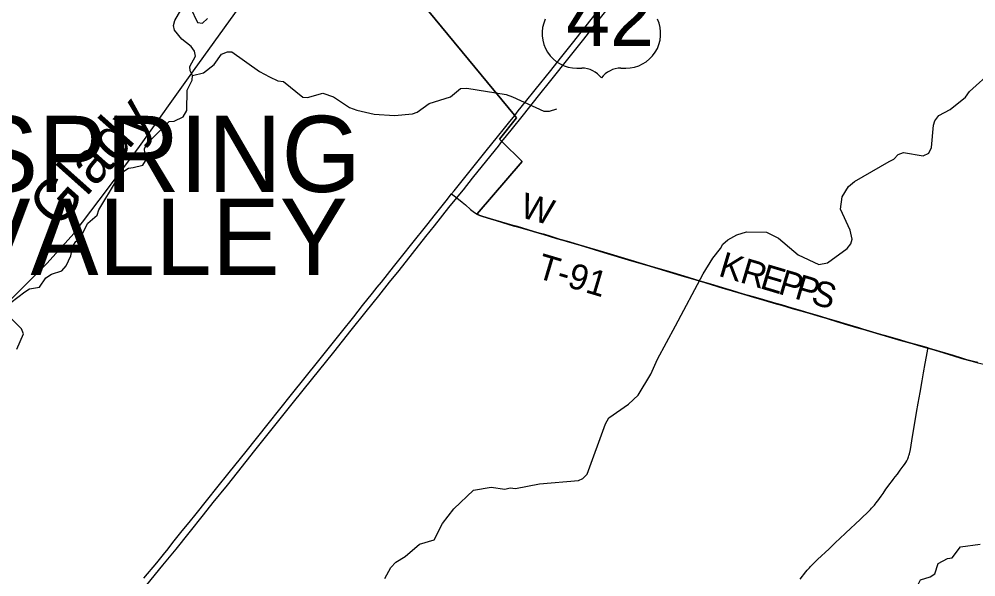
# Model space of a CAD drawing. Extents: x 0 to 34, y 0 to 22.
# Drawn here: x 10.202 to 12.342, y 18.91 to 20.159 of the extents above; entities that cross this region are included whole.
import ezdxf

# ---------------------------------------------------------------- set-up
doc = ezdxf.new("R2010")
doc.units = 0
for name, color, linetype in [('GM_X_Corporation', 7, 'Continuous'), ('GM_X_Minor_River', 7, 'Continuous'), ('GM_X_Minor_River_Text', 7, 'Continuous'), ('GM_X_Rail_Line', 7, 'Continuous'), ('GM_X_Township_Road', 7, 'Continuous'), ('GM_X_Township_Road_Text', 7, 'Continuous'), ('GM_X_Township_Text', 7, 'Continuous'), ('GM_X_US_Location', 7, 'Continuous'), ('GM_X_US_Route', 7, 'Continuous'), ('GM_X_US_Shield', 7, 'Continuous')]:
    doc.layers.add(name, color=color, linetype=linetype)

msp = doc.modelspace()

# ---------------------------------------------------------------- linework, layer by layer
at = {"layer": 'GM_X_Corporation'}
for points in [[(12.3466, 19.3898), (12.3336, 19.3932), (12.3221, 19.3962), (12.3106, 19.3995), (12.2921, 19.4058), (12.2387, 19.4216), (12.2348, 19.4227), (12.2322, 19.4235), (12.2191, 19.4274), (12.194, 19.4343), (12.1742, 19.4397), (12.1462, 19.4479), (12.1266, 19.4537), (12.1117, 19.4581), (12.0891, 19.4648), (12.0802, 19.4675), (12.0551, 19.4747), (12.0302, 19.4823), (12.0095, 19.4886), (11.988, 19.4949), (11.9689, 19.5006), (11.9502, 19.5061), (11.931, 19.5116), (11.9071, 19.5187), (11.8951, 19.5221), (11.8676, 19.5302), (11.8447, 19.5367), (11.8222, 19.5433), (11.7964, 19.551), (11.7761, 19.557), (11.7495, 19.5651), (11.7257, 19.5722), (11.6894, 19.5829), (11.6575, 19.5926), (11.6133, 19.6058), (11.5714, 19.6182), (11.5097, 19.6367), (11.4664, 19.6498), (11.4462, 19.6559), (11.4325, 19.6598), (11.4122, 19.6656), (11.4033, 19.6684), (11.3873, 19.6733), (11.3778, 19.6762), (11.3653, 19.6798), (11.3528, 19.6834), (11.3288, 19.6904), (11.3164, 19.6941), (11.3069, 19.6967), (11.2566, 19.7118), (11.2388, 19.717), (11.2325, 19.7193), (11.2271, 19.7221), (11.2262, 19.7227), (11.3269, 19.8399), (11.2816, 19.8849), (11.2767, 19.89), (11.3146, 19.938), (11.3101, 19.9435), (10.8943, 20.447)], [(10.8943, 20.447), (11.3101, 19.9435), (11.3146, 19.938), (11.2767, 19.89), (11.2816, 19.8849), (11.3269, 19.8399), (11.2262, 19.7227), (11.2271, 19.7221), (11.2325, 19.7193), (11.2388, 19.717), (11.2566, 19.7118), (11.3069, 19.6967), (11.3164, 19.6941), (11.3288, 19.6904), (11.3528, 19.6834), (11.3653, 19.6798), (11.3778, 19.6762), (11.3873, 19.6733), (11.4033, 19.6684), (11.4122, 19.6656), (11.4325, 19.6598), (11.4462, 19.6559), (11.4664, 19.6498), (11.5097, 19.6367), (11.5714, 19.6182), (11.6133, 19.6058), (11.6575, 19.5926), (11.6894, 19.5829), (11.7257, 19.5722), (11.7495, 19.5651), (11.7761, 19.557), (11.7964, 19.551), (11.8222, 19.5433), (11.8447, 19.5367), (11.8676, 19.5302), (11.8951, 19.5221), (11.9071, 19.5187), (11.931, 19.5116), (11.9502, 19.5061), (11.9689, 19.5006), (11.988, 19.4949), (12.0095, 19.4886), (12.0302, 19.4823), (12.0551, 19.4747), (12.0802, 19.4675), (12.0891, 19.4648), (12.1117, 19.4581), (12.1266, 19.4537), (12.1462, 19.4479), (12.1742, 19.4397), (12.194, 19.4343), (12.2191, 19.4274), (12.2322, 19.4235), (12.2348, 19.4227), (12.2387, 19.4216), (12.2921, 19.4058), (12.3106, 19.3995), (12.3221, 19.3962), (12.3336, 19.3932), (12.3466, 19.3898)]]:
    msp.add_lwpolyline(points, dxfattribs=at)
at = {"layer": 'GM_X_Minor_River'}
for points in [[(10.1832, 19.5245), (10.214, 19.5479), (10.2247, 19.5546), (10.2472, 19.5583), (10.2612, 19.5798), (10.2742, 19.5879), (10.2972, 19.5955), (10.3068, 19.6063), (10.3175, 19.6285), (10.3216, 19.6501), (10.3287, 19.661), (10.3387, 19.6696), (10.3555, 19.7015), (10.376, 19.7198), (10.38, 19.7319), (10.4198, 19.7977), (10.4358, 19.8179), (10.4465, 19.8249), (10.4568, 19.8263), (10.4781, 19.8316), (10.484, 19.8417), (10.4822, 19.868), (10.4869, 19.8785), (10.5375, 19.9293), (10.5485, 19.9303), (10.5688, 19.9402), (10.5767, 19.9537), (10.5778, 19.9996), (10.5885, 20.0218), (10.5898, 20.0321), (10.5839, 20.0428), (10.5833, 20.0527), (10.5962, 20.0756), (10.5937, 20.0871), (10.5863, 20.0974), (10.5758, 20.1052), (10.5657, 20.1137), (10.549, 20.1342), (10.5469, 20.1444), (10.5497, 20.1554), (10.5634, 20.1783)], [(10.5852, 20.184), (10.6009, 20.1507), (10.6119, 20.1494), (10.6227, 20.1599)], [(10.5898, 20.0321), (10.6142, 20.0381), (10.638, 20.0567), (10.654, 20.08), (10.6678, 20.085), (10.6776, 20.0852), (10.7392, 20.0417), (10.7617, 20.0291), (10.7802, 20.0205), (10.7934, 20.0187), (10.8365, 19.9842), (10.8467, 19.9832), (10.8811, 19.9929), (10.9049, 19.9849), (10.9405, 19.9607), (10.9571, 19.9548), (10.9957, 19.9458), (11.0416, 19.9427), (11.0819, 19.9466), (11.0918, 19.9506), (11.1188, 19.9698), (11.1669, 19.9846), (11.1892, 20.0032), (11.2033, 20.0037), (11.2915, 19.9901), (11.3058, 19.9849), (11.3759, 19.9522), (11.3884, 19.9523), (11.4048, 19.9581)], [(11.0197, 18.9068), (11.033, 18.9309), (11.0443, 18.9428), (11.0654, 18.9557), (11.0973, 18.9837), (11.1302, 18.9934), (11.1486, 19.0295), (11.1739, 19.0625), (11.2179, 19.1043), (11.2575, 19.1108), (11.2885, 19.1068), (11.3, 19.1093), (11.3121, 19.108), (11.3658, 19.1184), (11.4533, 19.1257), (11.4628, 19.1301), (11.4725, 19.1398), (11.5135, 19.253), (11.5213, 19.2658), (11.5652, 19.2969), (11.5864, 19.317), (11.6153, 19.3636), (11.6299, 19.3972), (11.6703, 19.4721), (11.7319, 19.5883), (11.7534, 19.6237), (11.7712, 19.645), (11.7763, 19.6552), (11.7875, 19.6649), (11.8074, 19.6759), (11.8288, 19.6824), (11.874, 19.6816), (11.9007, 19.6686), (11.9352, 19.6395), (11.9449, 19.631), (11.9905, 19.6097), (12.0099, 19.6128), (12.0541, 19.6451), (12.0626, 19.6556), (12.0651, 19.6662), (12.0609, 19.686), (12.0397, 19.7334), (12.0432, 19.7611), (12.0576, 19.7836), (12.0703, 19.7952), (12.1485, 19.8398), (12.1585, 19.8449), (12.1682, 19.8554), (12.18, 19.8598), (12.224, 19.8529), (12.2373, 19.8584), (12.2432, 19.8712), (12.2475, 19.9209), (12.2503, 19.9307), (12.2597, 19.9431), (12.285, 19.9563), (12.3188, 19.9838), (12.3282, 19.9966), (12.3791, 20.0428)], [(10.1966, 19.4195), (10.2112, 19.4545), (10.2072, 19.4652), (10.1785, 19.4938)], [(11.9394, 18.7319), (11.9689, 18.7462), (11.9791, 18.7479), (11.9901, 18.7451), (12.031, 18.7592), (12.0806, 18.7963), (12.1135, 18.8128), (12.1431, 18.8321), (12.1564, 18.8531), (12.1609, 18.8739), (12.1698, 18.8844), (12.1905, 18.8928), (12.2021, 18.8865), (12.2129, 18.8928), (12.2184, 18.9033), (12.2401, 18.9101), (12.2501, 18.9168), (12.2577, 18.9398), (12.2784, 18.9509), (12.2891, 18.953), (12.3077, 18.977), (12.3519, 18.9834)]]:
    msp.add_lwpolyline(points, dxfattribs=at)
at = {"layer": 'GM_X_Rail_Line'}
msp.add_lwpolyline([(9.5375, 18.9204), (9.5733, 18.957), (9.6203, 19.0043), (9.9312, 19.2901), (10.181, 19.5285), (10.2632, 19.6118), (10.3245, 19.6797), (10.3809, 19.7534), (10.467, 19.8683), (10.5914, 20.0425), (10.8, 20.3326), (10.8632, 20.411), (10.9292, 20.4905), (11.0258, 20.5881), (11.2265, 20.7922), (11.3209, 20.8938), (11.4765, 21.063), (11.518, 21.1059)], dxfattribs=at)
at = {"layer": 'GM_X_Township_Road'}
for points in [[(11.1692, 19.7673), (11.1718, 19.7653), (11.1808, 19.7582)], [(11.1808, 19.7582), (11.1925, 19.7489), (11.2, 19.7428), (11.2118, 19.7327), (11.2206, 19.726), (11.2264, 19.7222)], [(11.2264, 19.7222), (11.2273, 19.7216), (11.2327, 19.7188), (11.239, 19.7165), (11.2569, 19.7113), (11.3071, 19.6962), (11.3166, 19.6936), (11.329, 19.6898), (11.353, 19.6829), (11.3655, 19.6793), (11.378, 19.6756), (11.3875, 19.6728), (11.4036, 19.6678), (11.4125, 19.6651), (11.4327, 19.6593), (11.4464, 19.6554), (11.4666, 19.6493), (11.51, 19.6362), (11.5716, 19.6177), (11.6136, 19.6053), (11.6577, 19.5921), (11.6896, 19.5824), (11.7259, 19.5717), (11.7497, 19.5645), (11.7763, 19.5564), (11.7966, 19.5505), (11.8225, 19.5428), (11.8449, 19.5361), (11.8679, 19.5296), (11.8953, 19.5216), (11.9073, 19.5182), (11.9312, 19.5111), (11.9504, 19.5056), (11.9692, 19.5001), (11.9883, 19.4943), (12.0097, 19.4881), (12.0304, 19.4817), (12.0553, 19.4742), (12.0804, 19.467), (12.0893, 19.4643), (12.1119, 19.4576), (12.1268, 19.4532), (12.1464, 19.4474), (12.1744, 19.4392), (12.1942, 19.4338), (12.2194, 19.4268), (12.2324, 19.423), (12.2351, 19.4222)], [(11.9491, 18.9052), (11.9621, 18.9211), (11.9651, 18.9248), (11.9677, 18.9278), (11.9697, 18.9302), (11.9718, 18.9325), (11.9746, 18.9356), (11.9774, 18.9385), (11.9881, 18.9487), (12.0138, 18.9731), (12.029, 18.9877), (12.0372, 18.9954), (12.0513, 19.0085), (12.0834, 19.0387), (12.0902, 19.0451), (12.0978, 19.0523), (12.1031, 19.0575), (12.1064, 19.0609), (12.109, 19.0637), (12.1111, 19.0661), (12.1128, 19.0679), (12.1152, 19.0707), (12.1171, 19.0731), (12.1194, 19.076), (12.1224, 19.0799), (12.125, 19.0834), (12.1269, 19.0859), (12.1305, 19.0908), (12.1348, 19.0969), (12.1408, 19.1061), (12.1462, 19.1134), (12.15, 19.1185), (12.1531, 19.1226), (12.1574, 19.1282), (12.1618, 19.134), (12.1665, 19.1401), (12.1732, 19.1489), (12.1797, 19.1577), (12.1827, 19.1619), (12.1852, 19.1658), (12.1876, 19.1701), (12.1898, 19.1743), (12.1908, 19.1768), (12.1917, 19.1787), (12.1925, 19.1815), (12.1929, 19.1831), (12.1935, 19.1854), (12.1956, 19.1954), (12.1973, 19.2049), (12.2004, 19.2245), (12.2053, 19.2547), (12.2095, 19.278), (12.2134, 19.299), (12.2175, 19.3227), (12.2218, 19.3488), (12.2251, 19.3668), (12.2289, 19.3881), (12.2316, 19.4032), (12.2347, 19.4199), (12.2351, 19.4222)], [(12.2351, 19.4222), (12.2389, 19.4211), (12.2923, 19.4052), (12.3108, 19.399), (12.3224, 19.3956), (12.3338, 19.3927), (12.3468, 19.3893), (12.3668, 19.3846), (12.391, 19.3789), (12.4176, 19.3722), (12.4441, 19.365), (12.4729, 19.357), (12.4777, 19.3558), (12.486, 19.3533), (12.4943, 19.3509), (12.5241, 19.3427), (12.5941, 19.3236), (12.6204, 19.3164), (12.648, 19.3088), (12.6636, 19.3043), (12.6713, 19.302), (12.6735, 19.3014)]]:
    msp.add_lwpolyline(points, dxfattribs=at)
at = {"layer": 'GM_X_US_Route'}
for points in [[(11.3104, 19.943), (11.3184, 19.9531), (11.3346, 19.9735), (11.3564, 20.0006), (11.3911, 20.0437), (11.4127, 20.071), (11.4395, 20.1044), (11.4593, 20.1292), (11.4929, 20.1716), (11.5305, 20.2195), (11.5434, 20.2353), (11.556, 20.2508), (11.5668, 20.2644), (11.5857, 20.2883), (11.6063, 20.314), (11.6199, 20.3309), (11.6408, 20.3572), (11.6719, 20.3962), (11.6764, 20.4019)], [(11.2819, 19.8844), (11.3022, 19.9097), (11.3297, 19.9442), (11.3639, 19.9869), (11.3915, 20.0213), (11.4321, 20.0724), (11.4649, 20.1137), (11.4885, 20.1434), (11.5287, 20.194), (11.5562, 20.2285), (11.5993, 20.2824), (11.6247, 20.3146), (11.6484, 20.3444)], [(10.4807, 18.9075), (10.5094, 18.9419), (10.5249, 18.9605), (10.535, 18.9731), (10.5458, 18.9868), (10.5637, 19.0091), (10.5852, 19.0356), (10.595, 19.0477), (10.624, 19.0842), (10.6442, 19.1094), (10.6713, 19.1434), (10.7095, 19.1908), (10.7588, 19.2525), (10.8111, 19.3181), (10.8721, 19.3942), (10.9228, 19.4579), (10.9504, 19.4923), (10.9701, 19.5172), (10.9921, 19.5449), (11.003, 19.5584), (11.0123, 19.5701), (11.0395, 19.6041), (11.0602, 19.6304), (11.0804, 19.6556), (11.1139, 19.6973), (11.1332, 19.7217), (11.157, 19.752), (11.1692, 19.7673), (11.1748, 19.7743), (11.1989, 19.8044), (11.2225, 19.834), (11.2464, 19.8635), (11.2716, 19.8948), (11.2873, 19.9143), (11.2963, 19.9254), (11.3104, 19.943)], [(10.487, 18.8924), (10.5231, 18.9361), (10.5531, 18.9724), (10.5821, 19.0089), (10.6139, 19.0487), (10.636, 19.0764), (10.6675, 19.1156), (10.69, 19.1438), (10.7292, 19.1928), (10.8157, 19.301), (10.8556, 19.3511), (10.9055, 19.413), (10.9446, 19.4621), (10.9781, 19.5038), (11.0062, 19.5394), (11.0305, 19.57), (11.0516, 19.5961), (11.1119, 19.672), (11.131, 19.6957), (11.1633, 19.7368), (11.1808, 19.7582), (11.1876, 19.7666), (11.1957, 19.7768), (11.2161, 19.8027), (11.2382, 19.8304), (11.2738, 19.8743), (11.2819, 19.8844)]]:
    msp.add_lwpolyline(points, dxfattribs=at)
at = {"layer": 'GM_X_US_Shield'}
for p, q in [((11.4493, 20.049), (11.4603, 20.049)), ((11.5482, 20.049), (11.5592, 20.049))]:
    msp.add_line(p, q, dxfattribs=at)
for centre, radius, start, end in [((11.4485, 20.1259), 0.0769, 154.8319, 270.6383), ((11.5601, 20.1259), 0.0769, 269.3617, 25.1681), ((11.4603, 19.994), 0.0549, 36.8699, 90), ((11.5482, 19.994), 0.0549, 90, 143.1301)]:
    msp.add_arc(centre, radius, start, end, dxfattribs=at)

# ---------------------------------------------------------------- texts
at = {"layer": 'GM_X_Minor_River_Text'}
msp.add_text('Glady', height=0.09469, rotation=48.2616, dxfattribs=at).set_placement((10.2863, 19.6863))
at = {"layer": 'GM_X_Township_Road_Text'}
for s, height, rotation, p in [('W', 0.0568, 344.5585, (11.3197, 19.7161)), ('T-91', 0.05682, 343.4106, (11.3568, 19.5803)), ('K', 0.0568, 343.4511, (11.764, 19.5844)), ('R', 0.0568, 343.4514, (11.812, 19.5701)), ('E', 0.0568, 343.4506, (11.8567, 19.5568)), ('P', 0.0568, 343.4502, (11.8974, 19.5447)), ('P', 0.0568, 343.445, (11.9342, 19.5338)), ('S', 0.0568, 342.9836, (11.9708, 19.5229))]:
    msp.add_text(s, height=height, rotation=rotation, dxfattribs=at).set_placement(p)
at = {"layer": 'GM_X_Township_Text'}
for s, p in [('SPRING', (10.0922, 19.7717)), ('VALLEY', (10.0751, 19.5861))]:
    msp.add_text(s, height=0.17045, rotation=0, dxfattribs=at).set_placement(p)
at = {"layer": 'GM_X_US_Location'}
msp.add_text('42', height=0.000189, rotation=0, dxfattribs=at).set_placement((11.4651, 20.1241))
at = {"layer": 'GM_X_US_Shield'}
msp.add_text('42', height=0.13184, dxfattribs=at).set_placement((11.4255, 20.0984))

doc.saveas('drawing.dxf')
